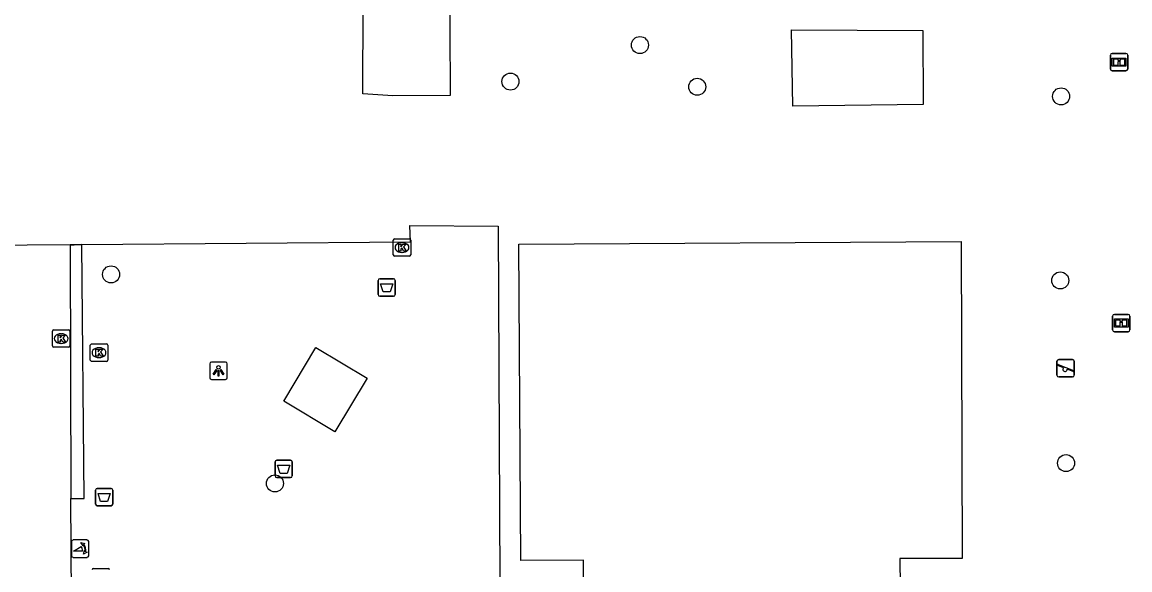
# Model space of a CAD drawing. Extents: x 160732 to 162105, y 387428 to 388479.
# Drawn here: x 161936.7 to 162000.4, y 388186.1 to 388217.6 of the extents above; entities that cross this region are included whole.
import ezdxf

# ---------------------------------------------------------------- set-up
doc = ezdxf.new("R2010")
doc.units = 0
for name, color, linetype in [('IMGEO_Afvalbak', 7, 'Continuous'), ('IMGEO_Boom', 7, 'Continuous'), ('IMGEO_Groenvoorziening', 7, 'Continuous'), ('IMGEO_Haag', 7, 'Continuous'), ('IMGEO_Hek', 7, 'Continuous'), ('IMGEO_Informatiebord', 7, 'Continuous'), ('IMGEO_Kolk', 7, 'Continuous'), ('IMGEO_Lichtpunt', 7, 'Continuous'), ('IMGEO_Pand', 7, 'Continuous'), ('IMGEO_Poller', 7, 'Continuous'), ('IMGEO_Rijbaan_lokaal_open', 7, 'Continuous'), ('IMGEO_Speelvoorziening', 7, 'Continuous'), ('IMGEO_Voetpad_open', 7, 'Continuous')]:
    doc.layers.add(name, color=color, linetype=linetype)

msp = doc.modelspace()

# ---------------------------------------------------------------- linework, layer by layer
at = {"layer": 'IMGEO_Afvalbak'}
for p, q in [((161957.181, 388201.935), (161957.181, 388202.735)), ((161957.181, 388202.735), (161957.181, 388201.935)), ((161957.281, 388202.835), (161958.071, 388202.835)), ((161958.071, 388202.835), (161957.281, 388202.835)), ((161958.171, 388202.735), (161958.171, 388201.935)), ((161958.171, 388201.935), (161958.171, 388202.735)), ((161958.071, 388201.835), (161957.281, 388201.835)), ((161957.281, 388201.835), (161958.071, 388201.835)), ((161951.263, 388191.505), (161951.263, 388192.305)), ((161951.263, 388192.305), (161951.263, 388191.505)), ((161951.363, 388192.405), (161952.153, 388192.405)), ((161952.153, 388192.405), (161951.363, 388192.405)), ((161952.253, 388192.305), (161952.253, 388191.505)), ((161952.253, 388191.505), (161952.253, 388192.305)), ((161952.153, 388191.405), (161951.363, 388191.405)), ((161951.363, 388191.405), (161952.153, 388191.405)), ((161940.934, 388189.882), (161940.934, 388190.682)), ((161940.934, 388190.682), (161940.934, 388189.882)), ((161941.034, 388190.782), (161941.824, 388190.782)), ((161941.824, 388190.782), (161941.034, 388190.782)), ((161941.924, 388190.682), (161941.924, 388189.882)), ((161941.924, 388189.882), (161941.924, 388190.682)), ((161941.824, 388189.782), (161941.034, 388189.782)), ((161941.034, 388189.782), (161941.824, 388189.782))]:
    msp.add_line(p, q, dxfattribs=at)
for points in [[(161957.324, 388202.549), (161958.028, 388202.549), (161957.879, 388202.079), (161957.473, 388202.079), (161957.324, 388202.549)], [(161951.406, 388192.119), (161952.11, 388192.119), (161951.961, 388191.649), (161951.555, 388191.649), (161951.406, 388192.119)], [(161941.077, 388190.496), (161941.781, 388190.496), (161941.632, 388190.026), (161941.226, 388190.026), (161941.077, 388190.496)]]:
    msp.add_lwpolyline(points, dxfattribs=at)
for centre, start, end in [((161957.281, 388202.735), 90, 180), ((161957.281, 388202.735), 90, 180), ((161958.071, 388202.735), 0, 90), ((161958.071, 388202.735), 360, 90), ((161957.281, 388201.935), 180, 270), ((161957.281, 388201.935), 180, 270), ((161958.071, 388201.935), 270, 0), ((161958.071, 388201.935), 270, 0), ((161951.363, 388192.305), 90, 180), ((161951.363, 388192.305), 90, 180), ((161952.153, 388192.305), 0, 90), ((161952.153, 388192.305), 360, 90), ((161951.363, 388191.505), 180, 270), ((161951.363, 388191.505), 180, 270), ((161952.153, 388191.505), 270, 0), ((161952.153, 388191.505), 270, 0), ((161941.034, 388190.682), 90, 180), ((161941.034, 388190.682), 90, 180), ((161941.824, 388190.682), 0, 90), ((161941.824, 388190.682), 360, 90), ((161941.034, 388189.882), 180, 270), ((161941.034, 388189.882), 180, 270), ((161941.824, 388189.882), 270, 0), ((161941.824, 388189.882), 270, 0)]:
    msp.add_arc(centre, 0.1, start, end, dxfattribs=at)
at = {"layer": 'IMGEO_Boom'}
for centre in [(161972.248, 388216.277), (161964.8, 388214.173), (161975.543, 388213.877), (161996.468, 388213.326), (161941.826, 388203.09), (161996.424, 388202.744), (161996.752, 388192.236), (161951.255, 388191.07)]:
    msp.add_circle(centre, 0.489, dxfattribs=at)
at = {"layer": 'IMGEO_Groenvoorziening'}
msp.add_lwpolyline([(161939.484, 388204.812), (161940.146, 388204.817)], dxfattribs=at)
at = {"layer": 'IMGEO_Haag'}
for points in [[(161940.146, 388204.817), (161939.484, 388204.759)], [(161939.484, 388204.759), (161939.484, 388204.759), (161939.514, 388190.211)]]:
    msp.add_lwpolyline(points, dxfattribs=at)
at = {"layer": 'IMGEO_Hek'}
for points in [[(161988.529, 388212.858), (161981.036, 388212.76), (161980.967, 388217.155), (161988.522, 388217.12)], [(161988.522, 388217.12), (161988.529, 388212.858)]]:
    msp.add_lwpolyline(points, dxfattribs=at)
at = {"layer": 'IMGEO_Informatiebord'}
for p, q in [((161999.31, 388214.893), (161999.31, 388215.693)), ((161999.31, 388215.693), (161999.31, 388214.893)), ((161999.41, 388215.793), (162000.2, 388215.793)), ((162000.2, 388215.793), (161999.41, 388215.793)), ((162000.3, 388215.693), (162000.3, 388214.893)), ((162000.3, 388214.893), (162000.3, 388215.693)), ((162000.2, 388214.793), (161999.41, 388214.793)), ((161999.41, 388214.793), (162000.2, 388214.793)), ((161999.534, 388200.792), (162000.324, 388200.792)), ((162000.324, 388200.792), (161999.534, 388200.792)), ((161999.434, 388199.892), (161999.434, 388200.692)), ((161999.434, 388200.692), (161999.434, 388199.892)), ((162000.424, 388200.692), (162000.424, 388199.892)), ((162000.424, 388199.892), (162000.424, 388200.692)), ((162000.324, 388199.792), (161999.534, 388199.792)), ((161999.534, 388199.792), (162000.324, 388199.792))]:
    msp.add_line(p, q, dxfattribs=at)
for points in [[(161999.411, 388215.525), (162000.199, 388215.525), (162000.199, 388215.061), (161999.411, 388215.061), (161999.411, 388215.525)], [(161999.476, 388215.46), (161999.476, 388215.126), (161999.751, 388215.126), (161999.752, 388215.339), (161999.856, 388215.34), (161999.857, 388215.126), (162000.134, 388215.126), (162000.134, 388215.46), (161999.858, 388215.46), (161999.858, 388215.38), (161999.752, 388215.38), (161999.752, 388215.46), (161999.476, 388215.46)], [(161999.535, 388200.524), (162000.323, 388200.524), (162000.323, 388200.06), (161999.535, 388200.06), (161999.535, 388200.524)], [(161999.6, 388200.459), (161999.6, 388200.125), (161999.875, 388200.125), (161999.876, 388200.338), (161999.98, 388200.339), (161999.981, 388200.125), (162000.258, 388200.125), (162000.258, 388200.459), (161999.982, 388200.459), (161999.982, 388200.379), (161999.876, 388200.379), (161999.876, 388200.459), (161999.6, 388200.459)]]:
    msp.add_lwpolyline(points, dxfattribs=at)
for centre, start, end in [((161999.41, 388215.693), 90, 180), ((161999.41, 388215.693), 90, 180), ((162000.2, 388215.693), 0, 90), ((162000.2, 388215.693), 360, 90), ((161999.41, 388214.893), 180, 270), ((161999.41, 388214.893), 180, 270), ((162000.2, 388214.893), 270, 0), ((162000.2, 388214.893), 270, 0), ((161999.534, 388200.692), 90, 180), ((161999.534, 388200.692), 90, 180), ((162000.324, 388200.692), 0, 90), ((162000.324, 388200.692), 360, 90), ((161999.534, 388199.892), 180, 270), ((161999.534, 388199.892), 180, 270), ((162000.324, 388199.892), 270, 0), ((162000.324, 388199.892), 270, 0)]:
    msp.add_arc(centre, 0.1, start, end, dxfattribs=at)
at = {"layer": 'IMGEO_Kolk'}
for p, q in [((161958.059, 388204.207), (161958.059, 388205.059)), ((161958.134, 388205.133), (161958.986, 388205.133)), ((161958.547, 388204.913), (161958.572, 388204.913)), ((161959.06, 388205.059), (161959.06, 388204.207)), ((161958.986, 388204.133), (161958.134, 388204.133)), ((161958.57, 388204.353), (161958.545, 388204.353)), ((161938.455, 388198.972), (161938.455, 388199.824)), ((161938.53, 388199.898), (161939.382, 388199.898)), ((161938.943, 388199.678), (161938.968, 388199.678)), ((161939.456, 388199.824), (161939.456, 388198.972)), ((161939.382, 388198.898), (161938.53, 388198.898)), ((161938.966, 388199.118), (161938.941, 388199.118)), ((161940.634, 388198.162), (161940.634, 388199.014)), ((161940.709, 388199.088), (161941.561, 388199.088)), ((161941.122, 388198.868), (161941.147, 388198.868)), ((161941.635, 388199.014), (161941.635, 388198.162)), ((161941.145, 388198.308), (161941.12, 388198.308)), ((161941.561, 388198.088), (161940.709, 388198.088)), ((161940.818, 388186.175), (161941.67, 388186.175))]:
    msp.add_line(p, q, dxfattribs=at)
for points in [[(161958.059, 388204.207), (161958.059, 388205.059)], [(161958.134, 388205.133), (161958.986, 388205.133)], [(161958.38, 388204.833), (161958.503, 388204.833), (161958.503, 388204.682), (161958.633, 388204.833), (161958.797, 388204.833), (161958.651, 388204.682), (161958.804, 388204.433), (161958.652, 388204.433), (161958.567, 388204.597), (161958.503, 388204.53), (161958.503, 388204.433), (161958.38, 388204.433), (161958.38, 388204.833)], [(161959.06, 388205.059), (161959.06, 388204.207)], [(161958.986, 388204.133), (161958.134, 388204.133)], [(161938.455, 388198.972), (161938.455, 388199.824)], [(161938.53, 388199.898), (161939.382, 388199.898)], [(161938.776, 388199.598), (161938.899, 388199.598), (161938.899, 388199.447), (161939.029, 388199.598), (161939.193, 388199.598), (161939.047, 388199.447), (161939.2, 388199.198), (161939.048, 388199.198), (161938.963, 388199.362), (161938.899, 388199.295), (161938.899, 388199.198), (161938.776, 388199.198), (161938.776, 388199.598)], [(161939.456, 388199.824), (161939.456, 388198.972)], [(161939.382, 388198.898), (161938.53, 388198.898)], [(161940.634, 388198.162), (161940.634, 388199.014)], [(161940.709, 388199.088), (161941.561, 388199.088)], [(161941.635, 388199.014), (161941.635, 388198.162)], [(161940.955, 388198.788), (161941.078, 388198.788), (161941.078, 388198.637), (161941.208, 388198.788), (161941.372, 388198.788), (161941.226, 388198.637), (161941.379, 388198.388), (161941.227, 388198.388), (161941.142, 388198.552), (161941.078, 388198.485), (161941.078, 388198.388), (161940.955, 388198.388), (161940.955, 388198.788)], [(161941.561, 388198.088), (161940.709, 388198.088)], [(161940.818, 388186.175), (161941.67, 388186.175)]]:
    msp.add_lwpolyline(points, dxfattribs=at)
for centre, start, end in [((161958.136, 388205.057), 91.55205, 178.44795), ((161958.136, 388205.057), 91.55205, 178.44795), ((161958.984, 388205.057), 1.55205, 88.44795), ((161958.984, 388205.057), 1.55205, 88.44795), ((161958.136, 388204.209), 181.55205, 268.44795), ((161958.136, 388204.209), 181.55205, 268.44795), ((161958.984, 388204.209), 271.55205, 358.44795), ((161958.984, 388204.209), 271.55205, 358.44795), ((161938.532, 388199.822), 91.55205, 178.44795), ((161938.532, 388199.822), 91.55205, 178.44795), ((161939.38, 388199.822), 1.55205, 88.44795), ((161939.38, 388199.822), 1.55205, 88.44795), ((161938.532, 388198.974), 181.55205, 268.44795), ((161938.532, 388198.974), 181.55205, 268.44795), ((161939.38, 388198.974), 271.55205, 358.44795), ((161939.38, 388198.974), 271.55205, 358.44795), ((161940.711, 388199.012), 91.55205, 178.44795), ((161940.711, 388199.012), 91.55205, 178.44795), ((161941.559, 388199.012), 1.55205, 88.44795), ((161941.559, 388199.012), 1.55205, 88.44795), ((161940.711, 388198.164), 181.55205, 268.44795), ((161940.711, 388198.164), 181.55205, 268.44795), ((161941.559, 388198.164), 271.55205, 358.44795), ((161941.559, 388198.164), 271.55205, 358.44795), ((161940.82, 388186.099), 91.55205, 178.44795), ((161940.82, 388186.099), 91.55205, 178.44795), ((161941.668, 388186.099), 1.55205, 88.44795), ((161941.668, 388186.099), 1.55205, 88.44795)]:
    msp.add_arc(centre, 0.0765, start, end, dxfattribs=at)
for centre, major_axis, ratio, start_param, end_param in [((161958.546, 388204.633), (-0.387, 0.002), 0.722429, 4.712389, 7.853982), ((161958.571, 388204.633), (-0.39, 0.002), 0.717154, 1.570796, 4.712389), ((161938.942, 388199.398), (-0.387, 0.002), 0.722429, 4.712389, 7.853982), ((161938.967, 388199.398), (-0.39, 0.002), 0.717154, 1.570796, 4.712389), ((161941.121, 388198.588), (-0.387, 0.002), 0.722429, 4.712389, 7.853982), ((161941.146, 388198.588), (-0.39, 0.002), 0.717154, 1.570796, 4.712389)]:
    msp.add_ellipse(centre, major_axis=major_axis, ratio=ratio, start_param=start_param, end_param=end_param, dxfattribs=at)
at = {"layer": 'IMGEO_Lichtpunt'}
for p, q in [((161947.508, 388197.949), (161947.508, 388197.142)), ((161947.508, 388197.949), (161947.508, 388197.142)), ((161948.41, 388198.044), (161947.602, 388198.044)), ((161948.41, 388198.044), (161947.602, 388198.044)), ((161948.504, 388197.142), (161948.504, 388197.949)), ((161948.504, 388197.142), (161948.504, 388197.949)), ((161947.602, 388197.048), (161948.41, 388197.048)), ((161947.602, 388197.048), (161948.41, 388197.048))]:
    msp.add_line(p, q, dxfattribs=at)
for points in [[(161947.882, 388197.613), (161947.921, 388197.585), (161947.733, 388197.323), (161947.695, 388197.35), (161947.882, 388197.613)], [(161947.984, 388197.565), (161948.031, 388197.565), (161948.031, 388197.243), (161947.984, 388197.243), (161947.984, 388197.565)], [(161948.094, 388197.585), (161948.132, 388197.612), (161948.319, 388197.35), (161948.28, 388197.322), (161948.094, 388197.585)]]:
    msp.add_lwpolyline(points, dxfattribs=at)
msp.add_circle((161948.007, 388197.747), 0.0994, dxfattribs=at)
for centre, start, end in [((161947.602, 388197.949), 90, 180), ((161947.602, 388197.949), 90, 180), ((161948.41, 388197.949), 0, 90), ((161948.41, 388197.949), 0, 90), ((161947.602, 388197.142), 180, 270), ((161947.602, 388197.142), 180, 270), ((161948.41, 388197.142), 270, 0), ((161948.41, 388197.142), 270, 360)]:
    msp.add_arc(centre, 0.0946, start, end, dxfattribs=at)
at = {"layer": 'IMGEO_Pand'}
msp.add_lwpolyline([(161969.005, 388184.437), (161968.995, 388186.658), (161965.389, 388186.638), (161965.283, 388204.821), (161990.722, 388204.972), (161990.787, 388186.758), (161987.197, 388186.745), (161987.562, 388155.738), (161992.118, 388155.79), (161992.198, 388138.753)], dxfattribs=at)
at = {"layer": 'IMGEO_Poller'}
for p, q in [((161939.548, 388187.722), (161939.548, 388186.915)), ((161939.548, 388187.722), (161939.548, 388186.915)), ((161940.45, 388187.817), (161939.642, 388187.817)), ((161940.45, 388187.817), (161939.642, 388187.817)), ((161940.544, 388186.915), (161940.544, 388187.722)), ((161940.544, 388186.915), (161940.544, 388187.722)), ((161939.642, 388186.82), (161940.45, 388186.82)), ((161939.642, 388186.82), (161940.45, 388186.82))]:
    msp.add_line(p, q, dxfattribs=at)
for points in [[(161940.183, 388187.173), (161939.67, 388187.173), (161940.1, 388187.448)], [(161940.227, 388187.546), (161940.215, 388187.473), (161940.09, 388187.678)], [(161940.09, 388187.678), (161940.321, 388187.612), (161940.25, 388187.58)], [(161940.243, 388187.001), (161940.309, 388187.232), (161940.339, 388187.164)], [(161940.375, 388187.137), (161940.447, 388187.126), (161940.243, 388187.001)]]:
    msp.add_lwpolyline(points, dxfattribs=at)
for centre, radius, start, end in [((161939.642, 388187.722), 0.0946, 90, 180), ((161939.642, 388187.722), 0.0946, 90, 180), ((161939.855, 388187.223), 0.332, 351.32473, 42.4854), ((161939.869, 388187.233), 0.476, 351.75274, 41.16905), ((161939.869, 388187.233), 0.516, 349.35686, 42.29123), ((161940.45, 388187.722), 0.0946, 0, 90), ((161940.45, 388187.722), 0.0946, 0, 90), ((161939.642, 388186.915), 0.0946, 180, 270), ((161939.642, 388186.915), 0.0946, 180, 270), ((161940.45, 388186.915), 0.0946, 270, 0), ((161940.45, 388186.915), 0.0946, 270, 0)]:
    msp.add_arc(centre, radius, start, end, dxfattribs=at)
at = {"layer": 'IMGEO_Rijbaan_lokaal_open'}
for points in [[(161934.964, 388114.556), (161934.972, 388118.037), (161934.802, 388156.317), (161934.513, 388204.776), (161939.484, 388204.812)], [(161939.484, 388204.812), (161939.484, 388204.759)], [(161939.484, 388204.759), (161939.514, 388190.211)], [(161939.558, 388184.47), (161939.514, 388190.211)]]:
    msp.add_lwpolyline(points, dxfattribs=at)
at = {"layer": 'IMGEO_Speelvoorziening'}
for p, q in [((161996.334, 388198.19), (161997.124, 388198.19)), ((161997.124, 388198.19), (161996.334, 388198.19)), ((161996.234, 388197.29), (161996.234, 388198.09)), ((161996.234, 388198.09), (161996.234, 388197.29)), ((161996.617, 388197.718), (161996.278, 388197.855)), ((161996.303, 388197.915), (161997.179, 388197.562)), ((161997.155, 388197.502), (161996.815, 388197.639)), ((161997.224, 388198.09), (161997.224, 388197.29)), ((161997.224, 388197.29), (161997.224, 388198.09)), ((161997.124, 388197.19), (161996.334, 388197.19)), ((161996.334, 388197.19), (161997.124, 388197.19))]:
    msp.add_line(p, q, dxfattribs=at)
for centre, radius, start, end in [((161996.334, 388198.09), 0.1, 90, 180), ((161996.334, 388198.09), 0.1, 90, 180), ((161997.124, 388198.09), 0.1, 0, 90), ((161997.124, 388198.09), 0.1, 360, 90), ((161996.291, 388197.885), 0.0327, 68.07798, 248.07798), ((161996.696, 388197.628), 0.12, 130.99278, 5.16318), ((161997.167, 388197.532), 0.0327, 248.07798, 68.07798), ((161996.334, 388197.29), 0.1, 180, 270), ((161996.334, 388197.29), 0.1, 180, 270), ((161997.124, 388197.29), 0.1, 270, 0), ((161997.124, 388197.29), 0.1, 270, 0)]:
    msp.add_arc(centre, radius, start, end, dxfattribs=at)
at = {"layer": 'IMGEO_Voetpad_open'}
for points in [[(161961.324, 388223.657), (161961.303, 388217.279), (161961.327, 388213.381), (161958.031, 388213.361), (161956.317, 388213.461), (161956.353, 388223.664), (161957.426, 388223.67), (161961.324, 388223.657)], [(161940.146, 388204.817), (161959.053, 388204.953), (161959.02, 388205.903), (161964.098, 388205.865), (161964.18, 388185.443), (161967.709, 388185.459), (161967.704, 388184.352), (161969.005, 388184.437)], [(161939.514, 388190.211), (161940.279, 388190.212), (161940.146, 388204.817)], [(161954.706, 388194.04), (161951.756, 388195.802), (161953.598, 388198.886), (161956.548, 388197.123), (161954.706, 388194.04)]]:
    msp.add_lwpolyline(points, dxfattribs=at)

doc.saveas('drawing.dxf')
